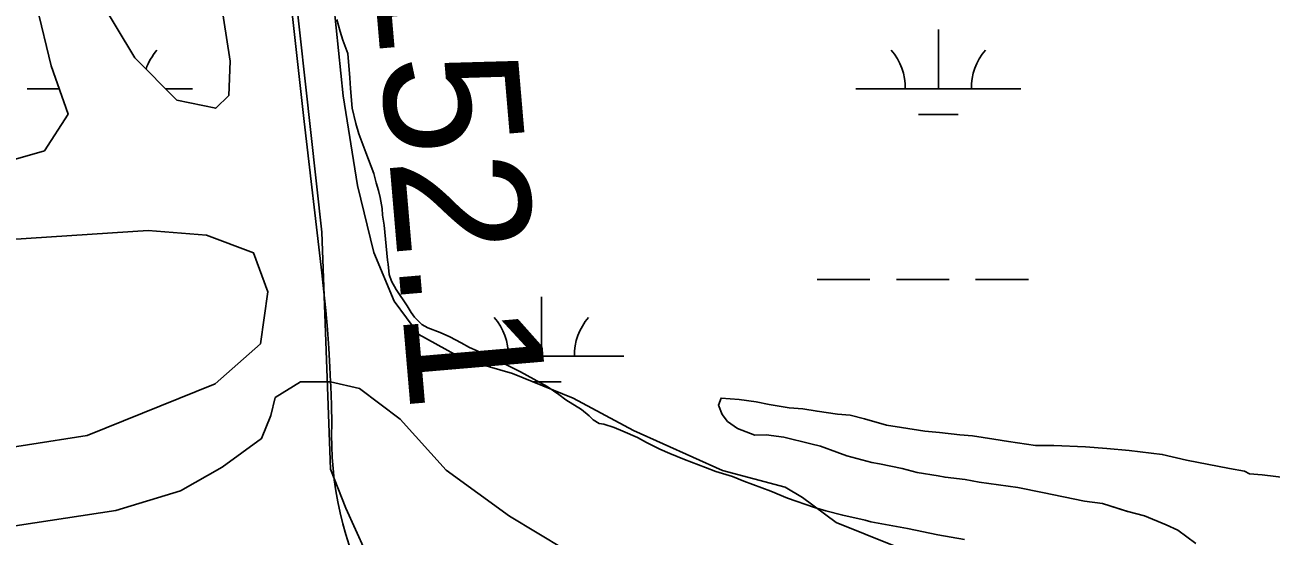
# Model space of a CAD drawing. Extents: x 3445503 to 3483459, y 540493 to 566012.
# Drawn here: x 3461210 to 3461965, y 548986 to 549295 of the extents above; entities that cross this region are included whole.
import ezdxf

# ---------------------------------------------------------------- set-up
doc = ezdxf.new("R2010")
doc.units = 0
for name, color, linetype in [('V-LEVE-TOET', 7, 'Continuous'), ('V-RIVR-RANG-IDEN', 7, 'Continuous'), ('V-ROAD-CNTR', 7, 'Continuous'), ('V-SITE-VEGE', 7, 'Continuous'), ('V-WETL-SWMP', 7, 'Continuous')]:
    doc.layers.add(name, color=color, linetype=linetype)

msp = doc.modelspace()

# ---------------------------------------------------------------- linework, layer by layer
at = {"layer": 'V-LEVE-TOET'}
for points in [[(3461195.11, 548990.56), (3461265.49, 549001.25), (3461304.73, 549013.26), (3461329.95, 549027.47), (3461353.81, 549044.78), (3461359.37, 549058.74), (3461362.07, 549069.65), (3461377.45, 549079.1), (3461395.63, 549079.24)], [(3461395.63, 549079.24), (3461413.07, 549075.04), (3461437.7, 549056.65), (3461465.58, 549025.6), (3461503.9, 548997.75), (3461537.56, 548977.55), (3461561.27, 548967.07), (3461603.45, 548952.63), (3461673.71, 548937.76), (3461709.57, 548931.85)]]:
    msp.add_lwpolyline(points, dxfattribs=at)
at = {"layer": 'V-ROAD-CNTR'}
for points in [[(3461600.43, 549876.07), (3461399.95, 549801.75), (3461349.54, 549779.15), (3461326.84, 549765.66), (3461322.94, 549747.48), (3461332.79, 549704.31), (3461367.07, 549380.34), (3461390.26, 549169.8), (3461395.47, 549026.28), (3461404.8, 549002.72), (3461416.57, 548976.8), (3461423.05, 548963.98), (3461470.57, 548909.59), (3461553.88, 548854.39), (3461611.73, 548807.63)], [(3461406.91, 548980.26), (3461404.85, 548986.72), (3461403.01, 548993.24), (3461401.38, 548999.82), (3461399.98, 549006.46), (3461398.79, 549013.14), (3461397.83, 549019.86), (3461397.09, 549026.61), (3461396.57, 549033.38), (3461396.28, 549040.17), (3461396.21, 549046.96), (3461396.37, 549053.76), (3461396.14, 549065.19), (3461395.75, 549076.62), (3461395.63, 549079.24), (3461395.21, 549088.05), (3461394.52, 549099.48), (3461393.67, 549110.9), (3461392.67, 549122.31), (3461391.52, 549133.71), (3461390.22, 549145.08), (3461379.56, 549236.75), (3461369.46, 549327.85)]]:
    msp.add_lwpolyline(points, dxfattribs=at)
at = {"layer": 'V-SITE-VEGE'}
for points in [[(3461399.39, 549298.68), (3461401.44, 549291.29), (3461403.04, 549286.08), (3461406.12, 549277.97), (3461407.32, 549263.19), (3461407.62, 549256.81), (3461408.68, 549244.93), (3461410.88, 549235.51), (3461412.64, 549229.28), (3461416.87, 549217.99), (3461421.84, 549205.24), (3461423.16, 549199.74), (3461424.62, 549194.96), (3461425.65, 549190.76), (3461426.83, 549184.09), (3461427.13, 549180.04), (3461428.02, 549173.95), (3461430.11, 549152.94), (3461430.55, 549150.33), (3461431.15, 549144.24), (3461432.47, 549140.05), (3461435.24, 549135.12), (3461441.93, 549125.14), (3461444.41, 549121.09), (3461446.45, 549118.34), (3461450.95, 549113.86), (3461454.44, 549111.84), (3461461.98, 549108.96)], [(3461201.8, 549165.31), (3461285.04, 549170.73), (3461320.39, 549167.92), (3461348.87, 549157.36), (3461357.49, 549133.62), (3461353.06, 549102.23), (3461325.7, 549077.95), (3461248.24, 549046.59), (3461139.54, 549029.77)], [(3461461.98, 549108.96), (3461467.94, 549106.37), (3461474.76, 549102.77), (3461479.7, 549099.89), (3461484.34, 549097.87), (3461491.02, 549094.7), (3461494.94, 549093.11), (3461510.61, 549085.19), (3461526.88, 549076.25), (3461533.85, 549071.49), (3461538.21, 549068.31), (3461547.65, 549062.39), (3461552.15, 549058.64), (3461554.62, 549056.18), (3461558.4, 549053.87), (3461561.16, 549053.45), (3461567.39, 549051.43), (3461572.62, 549049.28), (3461581.47, 549045.39), (3461586.99, 549042.51), (3461595.12, 549038.47), (3461601.07, 549035.73), (3461609.92, 549032.13), (3461622.7, 549027.24), (3461629.08, 549024.94), (3461639.09, 549021.78), (3461645.91, 549019.05), (3461662.31, 549012.86), (3461672.32, 549008.69), (3461688.72, 549003.08), (3461695.54, 549001.07), (3461705.84, 548998.35), (3461719.48, 548995.34), (3461722.96, 548994.48), (3461745.15, 548990.35), (3461763.57, 548986.49), (3461779.67, 548983.64)], [(3461919.69, 548981.29), (3461908.81, 548989.38), (3461901.72, 548992.63), (3461888.64, 548998.05), (3461878.46, 549000.62), (3461863.19, 549005.58), (3461852.36, 549006.82), (3461826.92, 549012.14), (3461811.88, 549015.11), (3461788.45, 549018.45), (3461780.05, 549019.93), (3461767.89, 549021.38), (3461763.69, 549022.23), (3461750.87, 549024.34), (3461741.79, 549026.7), (3461728.08, 549029.46), (3461723.44, 549030.31), (3461708.39, 549034.38), (3461702.19, 549036.54), (3461692.44, 549040.22), (3461686.47, 549041.72), (3461670.1, 549045.56), (3461659.48, 549047.02), (3461652.64, 549046.97), (3461642.01, 549050.86), (3461636.01, 549055.23), (3461632.89, 549059.4), (3461630.64, 549065.12), (3461632.15, 549069.33), (3461643.2, 549068.54), (3461653.37, 549067.07), (3461661.33, 549065.36), (3461673.49, 549063.47), (3461681.66, 549062.88), (3461690.29, 549061.4), (3461702.67, 549059.51), (3461710.4, 549058.91), (3461719.03, 549056.77), (3461732.31, 549052.9), (3461741.38, 549051.42), (3461755.52, 549049.33), (3461764.58, 549048.52), (3461776.74, 549047.07), (3461784.48, 549046.47)], [(3461784.48, 549046.47), (3461797.3, 549044.36), (3461806.36, 549043.11), (3461822.72, 549040.59), (3461833.76, 549040.68), (3461852.98, 549039.72), (3461865.8, 549038.72), (3461879.28, 549037.5), (3461899.39, 549035.23), (3461914.21, 549031.82), (3461940.09, 549026.72), (3461949.16, 549025.03), (3461952.26, 549023.51), (3461959.99, 549022.91), (3461976.57, 549020.83)]]:
    msp.add_lwpolyline(points, dxfattribs=at)
at = {"layer": 'V-WETL-SWMP'}
for p, q in [((3461763.78, 549256.53), (3461763.78, 549292.53)), ((3461211.86, 549256.51), (3461231.28, 549256.51)), ((3461295.74, 549256.51), (3461311.86, 549256.51)), ((3461713.78, 549256.53), (3461813.78, 549256.53)), ((3461751.78, 549241.1), (3461775.78, 549241.1)), ((3461690.37, 549141.1), (3461722.37, 549141.1)), ((3461738.37, 549141.1), (3461770.37, 549141.1)), ((3461786.37, 549141.1), (3461818.37, 549141.1)), ((3461523.3, 549094.67), (3461523.3, 549130.67)), ((3461473.3, 549094.67), (3461573.3, 549094.67)), ((3461518.21, 549079.24), (3461535.3, 549079.24))]:
    msp.add_line(p, q, dxfattribs=at)
for points in [[(3461190.38, 549798.7), (3461221.82, 549761.68), (3461243.66, 549722.01), (3461263.48, 549660.46), (3461289.51, 549566.22), (3461309.01, 549449.61), (3461326.71, 549325.73), (3461334.87, 549273.35), (3461333.98, 549252.58), (3461325.99, 549244.84), (3461302.47, 549249.71), (3461277.04, 549275.39), (3461209.7, 549387.14)], [(3461736.99, 548979.84), (3461701.88, 548994.02), (3461681.39, 549009.22), (3461670.98, 549015.36), (3461632.94, 549025.51), (3461579.11, 549049.68), (3461542.63, 549069.35), (3461505.79, 549084.26), (3461476.43, 549092.59), (3461449.15, 549107.91), (3461434.02, 549128.09), (3461421.84, 549157.5), (3461411.81, 549198.1), (3461403.13, 549252.45), (3461396.07, 549321.1), (3461386.2, 549407.2), (3461373.75, 549525.93)], [(3461197.45, 549330.41), (3461217.62, 549306.39), (3461226.39, 549270.58), (3461236.6, 549241.2), (3461222.21, 549218.95), (3461155.04, 549199.79)], [(3461976.57, 549020.83), (3461959.99, 549022.91), (3461952.26, 549023.51), (3461949.16, 549025.03), (3461940.09, 549026.72), (3461914.21, 549031.82), (3461899.39, 549035.23), (3461879.28, 549037.5), (3461865.8, 549038.72), (3461852.98, 549039.72), (3461833.76, 549040.68), (3461822.72, 549040.59), (3461806.36, 549043.11), (3461797.3, 549044.36), (3461784.48, 549046.47), (3461776.74, 549047.07), (3461764.58, 549048.52), (3461755.52, 549049.33), (3461741.38, 549051.43), (3461732.31, 549052.9), (3461719.03, 549056.77), (3461710.4, 549058.91), (3461702.67, 549059.51), (3461690.29, 549061.4), (3461681.66, 549062.88), (3461673.49, 549063.47), (3461661.33, 549065.36), (3461653.37, 549067.07), (3461643.2, 549068.53), (3461632.15, 549069.33), (3461630.64, 549065.12), (3461632.89, 549059.4), (3461636.01, 549055.23), (3461642.01, 549050.86), (3461652.64, 549046.97), (3461659.49, 549047.02), (3461670.1, 549045.56), (3461686.47, 549041.72), (3461692.44, 549040.22), (3461702.19, 549036.54), (3461708.39, 549034.38), (3461723.44, 549030.31), (3461728.08, 549029.46), (3461741.79, 549026.7), (3461750.87, 549024.34), (3461763.69, 549022.23), (3461767.89, 549021.38), (3461780.05, 549019.93), (3461788.45, 549018.45), (3461811.88, 549015.11), (3461826.92, 549012.14), (3461852.36, 549006.82), (3461863.19, 549005.58), (3461878.47, 549000.62), (3461888.64, 548998.05), (3461901.72, 548992.63), (3461908.81, 548989.38), (3461919.69, 548981.29)]]:
    msp.add_lwpolyline(points, dxfattribs=at)
for centre, start, end in [((3461317.1, 549256.98), 139.22818, 160.83654), ((3461708.53, 549257.01), 359.22818, 40.77184), ((3461819.02, 549257.01), 139.22817, 180.77183), ((3461468.06, 549095.14), 359.22818, 40.77184), ((3461578.55, 549095.14), 139.22817, 180.77183)]:
    msp.add_arc(centre, 35.25, start, end, dxfattribs=at)

# ---------------------------------------------------------------- texts
at = {"layer": 'V-RIVR-RANG-IDEN'}
msp.add_text('R-152.1', height=83, rotation=274.88916, dxfattribs=at).set_placement((3461410.59, 549453.83))

doc.saveas('drawing.dxf')
